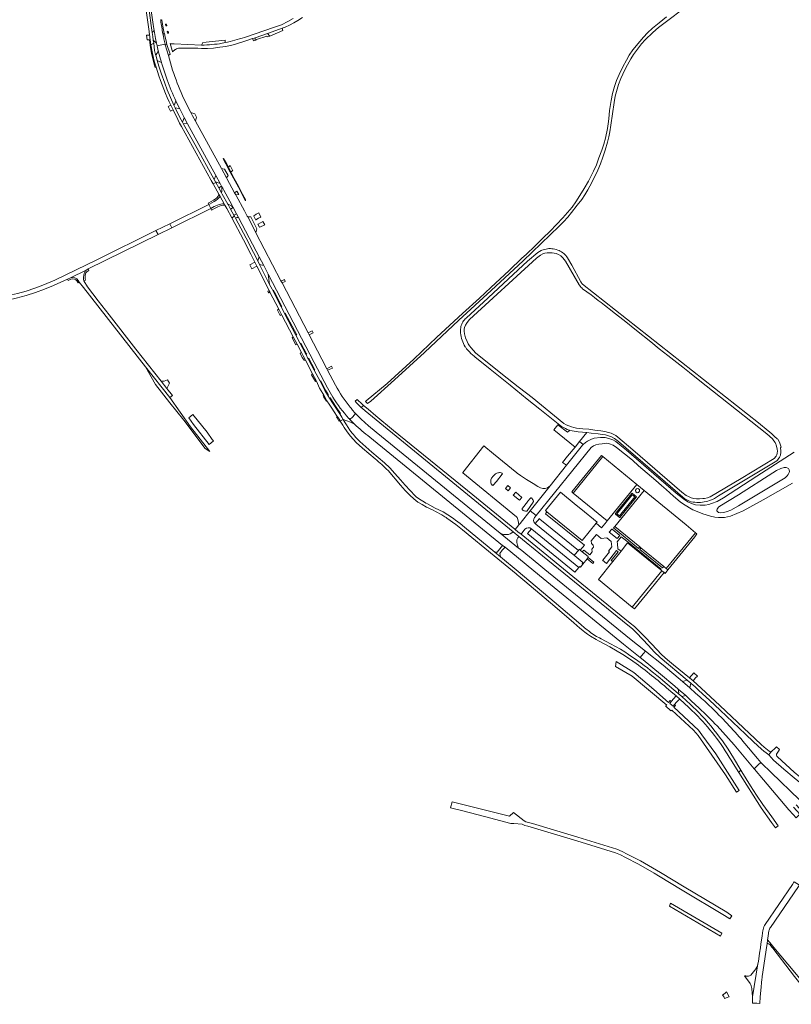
# Model space of a CAD drawing. Header units: metres. Extents: x 166325 to 190320, y 381923 to 404576.
# Tile 475 of 656: x 168393 to 168998, y 392892 to 393663. Entities that reach past the tile are written whole.
import ezdxf

# ---------------------------------------------------------------- set-up
doc = ezdxf.new("R2010")
doc.units = ezdxf.units.M
for name, color, linetype, lineweight in [('B-WE-OG-WATER_BEEK-GV', 8, 'Continuous', 18), ('B-WE-VH-VERHARDING_ASFALT-GV', 8, 'Continuous', 18), ('B-WE-VH-VERHARDING_BETON-GV', 8, 'Continuous', 18), ('B-WE-VH-VERHARDING_BETONSTRAATSTEEN-GV', 8, 'Continuous', 18), ('B-WE-VH-VERHARDING_GESLOTEN-GV', 8, 'Continuous', 18), ('B-WE-VH-VERHARDING_HALFVERHARDING-GV', 8, 'Continuous', 18), ('B-WE-VH-VERHARDING_STRAATBAKSTEEN-GV', 8, 'Continuous', 18)]:
    doc.layers.add(name, color=color, linetype=linetype, lineweight=lineweight)

msp = doc.modelspace()

# ---------------------------------------------------------------- linework, layer by layer
at = {"layer": 'B-WE-OG-WATER_BEEK-GV', "flags": 128}
msp.add_lwpolyline([(168899.919, 393664.941), (168894.016, 393660.183), (168888.928, 393656.025), (168884.983, 393652.359), (168881.957, 393649.107), (168878.928, 393645.682), (168873.483, 393639.052), (168870.632, 393634.871), (168868.514, 393631.173), (168865.559, 393625.907), (168862.703, 393619.938), (168860.692, 393615.126), (168859.068, 393610.456), (168857.647, 393605.068), (168856.518, 393599.598), (168855.269, 393591.666), (168854.699, 393585.237), (168854.168, 393581.323), (168853.585, 393577.502), (168852.077, 393570.036), (168850.703, 393565.31), (168849.238, 393560.704), (168846.869, 393554.519), (168844.999, 393549.149), (168842.788, 393544.127), (168838.788, 393536.396), (168835.429, 393530.539), (168831.942, 393525.001), (168828.833, 393520.187), (168825.876, 393516.02), (168822.403, 393511.859), (168818.691, 393507.687), (168808.743, 393497.251), (168803.031, 393491.67), (168797.049, 393485.694), (168789.831, 393478.871), (168786.499, 393475.9), (168776.734, 393466.495), (168762.372, 393453.059), (168753.348, 393444.825), (168740.203, 393432.581), (168720.068, 393414.069), (168701.948, 393397.071), (168680.957, 393377.812), (168664.714, 393364.33), (168664.082, 393363.762), (168665.542, 393362.363), (168666.365, 393362.684), (168668.259, 393363.936), (168686.92, 393380.795), (168710.305, 393402.293), (168737.091, 393427.423), (168762.521, 393450.82), (168787.539, 393474.035), (168815.734, 393500.978), (168819.08, 393504.359), (168822.483, 393508.164), (168825.408, 393511.774), (168829.93, 393517.474), (168833.433, 393522.019), (168835.961, 393525.727), (168838.28, 393529.635), (168841.371, 393535.27), (168846.082, 393545.059), (168848.158, 393549.884), (168849.934, 393555.029), (168851.793, 393560.638), (168853.66, 393566.934), (168854.748, 393570.988), (168855.518, 393574.913), (168856.368, 393580.227), (168858.816, 393597.799), (168859.756, 393602.821), (168862.408, 393612.049), (168864.126, 393616.772), (168865.564, 393620.067), (168867.149, 393623.493), (168869.283, 393627.47), (168871.82, 393632.038), (168874.029, 393635.617), (168877.224, 393639.794), (168880.391, 393643.76), (168883.192, 393646.935), (168889.093, 393652.792), (168893.489, 393656.613), (168920.061, 393676.515)], dxfattribs=at)
at = {"layer": 'B-WE-VH-VERHARDING_ASFALT-GV', "flags": 128}
for points in [[(168483.899, 393758.672), (168488.011, 393729.535), (168488.926, 393722.769), (168489.166, 393720.99), (168489.786, 393716.314), (168490.252, 393712.803), (168492.071, 393699.661), (168492.258, 393698.308), (168493.24, 393691.215), (168493.619, 393688.475), (168497.698, 393659.025), (168498.468, 393654.253), (168499.029, 393651.146), (168499.633, 393648.047), (168500.411, 393644.42), (168500.663, 393643.245), (168500.905, 393642.227), (168504.671, 393643.122), (168507.119, 393643.704)], [(168503.719, 393662.254), (168503.652, 393662.773)], [(168511.099, 393643.979), (168512.699, 393638.706), (168513.046, 393637.668), (168515.049, 393639.29), (168515.33, 393639.464), (168516.024, 393639.827), (168516.752, 393640.117), (168517.505, 393640.331), (168518.276, 393640.467), (168532.779, 393640.402), (168535.529, 393640.273), (168540.315, 393640.237), (168545.095, 393640.493), (168549.895, 393641.134), (168554.68, 393641.882), (168560.328, 393643.136), (168562.972, 393643.829), (168570.243, 393646.073), (168575.639, 393647.927), (168576.986, 393648.39), (168577.756, 393648.655), (168587.251, 393651.918), (168593.847, 393654.185), (168598.855, 393656.067), (168601.051, 393656.893), (168604.587, 393658.411), (168607.894, 393660.205), (168611.152, 393662.082), (168614.677, 393664.39)], [(168607.384, 393663.565), (168603.253, 393661.262), (168598.262, 393658.831), (168592.716, 393656.897), (168569.216, 393648.926)], [(168513.002, 393623.296), (168509.709, 393634.807), (168507.294, 393642.974), (168507.206, 393643.339), (168507.119, 393643.704), (168504.671, 393643.122), (168500.905, 393642.227), (168501.799, 393638.467), (168503.025, 393633.779), (168504.354, 393629.119), (168504.644, 393628.15), (168506.542, 393621.921), (168508.734, 393615.79)], [(168535.775, 393642.891), (168535.56, 393642.9), (168514.145, 393643.845), (168511.876, 393643.945), (168511.099, 393643.979)], [(168515.553, 393599.125), (168517.15, 393595.766), (168518.602, 393592.852), (168518.809, 393592.438), (168522.038, 393586.195)], [(168640.584, 393376.602), (168634.399, 393388.314), (168633.784, 393389.479), (168629.854, 393396.921), (168619.975, 393415.887), (168619.09, 393417.587), (168598.716, 393456.701), (168597.906, 393458.256), (168578.268, 393495.959), (168577.844, 393496.771), (168571.8, 393508.341), (168571.528, 393508.861), (168569.341, 393513.003), (168562.699, 393525.22), (168562.524, 393525.539), (168561.584, 393527.257), (168555.484, 393538.401), (168555.244, 393538.84), (168551.264, 393546.112), (168530.956, 393583.213), (168528.688, 393587.356), (168527.171, 393590.047), (168523.807, 393596.529), (168520.761, 393603.166)], [(168522.038, 393586.195), (168522.159, 393585.961), (168522.597, 393585.115), (168524.677, 393581.302), (168546.789, 393540.804), (168550.253, 393534.46), (168551.417, 393532.329), (168551.596, 393532.001), (168552.29, 393530.73), (168553.037, 393529.361), (168559.359, 393517.782), (168560.267, 393516.063), (168560.504, 393515.615), (168563.032, 393510.83), (168564.527, 393508), (168578.494, 393481.563), (168580.878, 393476.991), (168584.379, 393470.277), (168587.893, 393463.538), (168624.002, 393394.292), (168634.354, 393374.628), (168636.32, 393370.859), (168638.483, 393367.199)], [(168545.668, 393520.434), (168542.03, 393518.393), (168541.285, 393518.025)], [(168553.43, 393518.5), (168550.18, 393524.4)], [(168541.285, 393518.025), (168542.83, 393514.969), (168545.638, 393516.371), (168548.179, 393517.501)], [(168443.705, 393464.108), (168444.124, 393464.979), (168444.609, 393465.778), (168445.199, 393466.565), (168432.93, 393460.599)], [(168439.098, 393458.427), (168439.732, 393457.314), (168443.12, 393452.95), (168491.795, 393391.064), (168510.873, 393366.808), (168512.873, 393368.381), (168508.476, 393374.099)], [(168508.476, 393374.099), (168504.054, 393379.849), (168484.286, 393404.749), (168463.249, 393431.627), (168454.586, 393442.61), (168446.455, 393453.529), (168443.561, 393458.256)], [(168651.045, 393350.62), (168651.266, 393350.387), (168651.888, 393349.74), (168654.092, 393351.89), (168656.385, 393354.28), (168655.705, 393355.02), (168653.996, 393356.988), (168652.778, 393358.469), (168652.09, 393359.336)], [(168879.293, 393163.333), (168881.731, 393166.315), (168883.438, 393168.404), (168870.862, 393178.343), (168804.502, 393232.193), (168799.763, 393236.252), (168785.13, 393248.156), (168784.011, 393249.066), (168769.608, 393260.782), (168672.459, 393339.805), (168666.419, 393344.739), (168660.63, 393349.965), (168658.82, 393351.725), (168657.064, 393353.539), (168656.385, 393354.28), (168654.092, 393351.89), (168651.888, 393349.74), (168652.651, 393348.947), (168654.92, 393346.681), (168655.433, 393346.183)], [(168667.493, 393335.862), (168771.546, 393251.18), (168773.419, 393249.656), (168800.493, 393227.622), (168866.272, 393173.743), (168879.293, 393163.333)], [(168926.025, 393132.51), (168922.635, 393135.536), (168918.176, 393139.542), (168912.542, 393144.602), (168897.293, 393157.454), (168883.438, 393168.404), (168881.731, 393166.315), (168879.293, 393163.333), (168881.533, 393161.543), (168895.232, 393150.332), (168906.401, 393140.923), (168908.9, 393138.669), (168915.004, 393133.555), (168919.203, 393129.37), (168925.48, 393123.569)], [(168939.484, 393109.73), (168952.929, 393094.909), (168968.474, 393076.254), (168971.668, 393079.217), (168973.863, 393081.252), (168971.07, 393084.366), (168961.24, 393096.09)], [(168986.5, 393088.489), (168988.157, 393090.764), (168988.49, 393091.221), (168985.94, 393093.431), (168985.519, 393093.019), (168981.59, 393089.203), (168980.068, 393087.201), (168983.763, 393083.099), (168991.822, 393076.029), (169000, 393069.096), (169011.365, 393059.758), (169015.415, 393056.534), (169018.847, 393053.718), (169018.907, 393053.669), (169031.829, 393043.066)], [(168981.812, 393073.391), (168974.369, 393080.688), (168973.863, 393081.252), (168971.668, 393079.217), (168968.474, 393076.254), (168968.851, 393075.802), (168975.776, 393067.532), (168995.72, 393044.006), (168999.014, 393040.475), (169001.38, 393037.904), (169004.306, 393040.651), (169001.962, 393043.197), (168999.267, 393046.088)], [(169022.78, 393054.921), (169016.786, 393059.863), (169015.667, 393060.753), (169008.771, 393066.441), (169004.356, 393070.037), (169000, 393073.705), (168993.398, 393079.501), (168986.943, 393085.459)], [(169001.453, 393048.127), (169004.147, 393045.23), (169006.511, 393042.689), (169008.72, 393044.75), (169009.835, 393045.79), (169007.456, 393048.307), (169004.044, 393052.014), (168981.812, 393073.391)]]:
    msp.add_lwpolyline(points, dxfattribs=at)
at = {"layer": 'B-WE-VH-VERHARDING_ASFALT-GV'}
for points in [[(168505.394, 393651.797, -0.0144522), (168503.719, 393662.254)], [(168507.119, 393643.704, -0.0112343), (168505.394, 393651.797)], [(168551.856, 393644.289, -0.0390545), (168535.775, 393642.891)], [(168569.216, 393648.926, -0.0268081), (168554.185, 393644.779)], [(168520.761, 393603.166, -0.0197381), (168513.002, 393623.296)], [(168508.734, 393615.79, 0.0228855), (168515.553, 393599.125)], [(168432.93, 393460.599, -0.3651601), (168439.098, 393458.427)], [(168443.561, 393458.256, -0.1401223), (168443.705, 393464.108)], [(168652.09, 393359.336, -0.050127), (168640.584, 393376.602)], [(168638.483, 393367.199, 0.0467011), (168651.045, 393350.62)], [(168655.433, 393346.183, 0.0298522), (168667.493, 393335.862)], [(168936.056, 393123.167, 0.0097025), (168926.025, 393132.51)], [(168925.48, 393123.569, -0.0200768), (168939.484, 393109.73)], [(168961.24, 393096.09, 0.0261964), (168936.056, 393123.167)], [(168986.943, 393085.459, -0.5099064), (168986.5, 393088.489)]]:
    msp.add_lwpolyline(points, format="xyb", dxfattribs=at)
at = {"layer": 'B-WE-VH-VERHARDING_ASFALT-GV', "flags": 128}
for points in [[(168558.475, 393514.516), (168556.603, 393518.004), (168556.358, 393518.422), (168551.804, 393526.178), (168551.2, 393527.286), (168549.162, 393531.023), (168546.872, 393535.223), (168544.793, 393534.153), (168545.07, 393533.652), (168549.259, 393526.067), (168549.543, 393525.553), (168550.18, 393524.4), (168553.43, 393518.5), (168553.89, 393517.645), (168555.37, 393514.892), (168559.294, 393507.592), (168561.543, 393508.798), (168561.06, 393509.699)], [(168552.29, 393530.73), (168551.596, 393532.001), (168551.547, 393529.064), (168551.501, 393528.237), (168551.2, 393527.286), (168551.804, 393526.178), (168556.358, 393518.422), (168557.157, 393518.143), (168559.35, 393516.834), (168560.267, 393516.063), (168559.359, 393517.782), (168553.037, 393529.361)], [(168510.748, 393502.877), (168512.27, 393499.797), (168542.83, 393514.969), (168541.285, 393518.025)], [(168377.01, 393441.784), (168383.806, 393443.205), (168390.329, 393444.695), (168394.327, 393445.684), (168398.249, 393446.803), (168405.589, 393449.133), (168412.662, 393451.772), (168419.575, 393454.703), (168430.672, 393459.588), (168432.93, 393460.599), (168445.199, 393466.565), (168446.928, 393467.562), (168501.579, 393494.523), (168499.982, 393497.758), (168453.739, 393474.715), (168420.781, 393458.885), (168411.393, 393454.865), (168404.997, 393452.515), (168398.301, 393450.317), (168391.434, 393448.419), (168384.58, 393446.804), (168376.033, 393445.104)], [(168823.799, 393341.226), (168825.884, 393340.95), (168830.757, 393339.998), (168837.401, 393339.414), (168840.984, 393339.099), (168846.327, 393338.398), (168849.528, 393338.051), (168852.064, 393337.592), (168854.529, 393336.951), (168856.695, 393336.054), (168859.195, 393334.803), (168862.195, 393332.613), (168888.871, 393309.567), (168912.685, 393288.905), (168914.288, 393287.708), (168916.339, 393286.484), (168917.874, 393285.685), (168919.293, 393285.339), (168920.728, 393285.072), (168922.176, 393284.883), (168923.633, 393284.774), (168925.093, 393284.745), (168926.552, 393284.796), (168928.007, 393284.926), (168929.452, 393285.136), (168930.883, 393285.425), (168932.297, 393285.792), (168933.688, 393286.236), (168935.053, 393286.755), (168935.805, 393287.079), (168937.442, 393287.977), (168939.04, 393288.944), (168940.52, 393289.927), (168967.934, 393306.304), (168986.215, 393317.403), (168986.85, 393317.992), (168987.427, 393318.636), (168987.942, 393319.33), (168988.391, 393320.07), (168988.77, 393320.847), (168989.076, 393321.657), (168989.305, 393322.491), (168989.457, 393323.343), (168989.529, 393324.205), (168989.521, 393325.07), (168989.433, 393325.93), (168989.267, 393326.779), (168989.204, 393327.021), (168989.086, 393327.437), (168989.731, 393328.298), (168989.548, 393328.92), (168988.528, 393331.923), (168987.167, 393334.253), (168986.499, 393334.474), (168984.61, 393336.369), (168982.665, 393338.207), (168980.666, 393339.986), (168979.601, 393340.89), (168972.022, 393347.142), (168834.164, 393455.685), (168833.662, 393456.207), (168833.221, 393456.78), (168832.846, 393457.399), (168832.803, 393457.481), (168825.639, 393470.428), (168822.344, 393476.206), (168821.707, 393477.124), (168821.005, 393477.993), (168820.244, 393478.81), (168819.425, 393479.571), (168818.555, 393480.271), (168817.636, 393480.907), (168816.675, 393481.476), (168815.675, 393481.974), (168814.642, 393482.4), (168813.581, 393482.751), (168813.421, 393482.796), (168812.315, 393483.091), (168811.192, 393483.308), (168810.055, 393483.446), (168808.912, 393483.505), (168807.768, 393483.483), (168806.627, 393483.382), (168805.497, 393483.201), (168804.382, 393482.942), (168803.288, 393482.605), (168802.22, 393482.193), (168801.74, 393481.979), (168799.169, 393480.479), (168790.897, 393473.614), (168776.139, 393459.732), (168760.134, 393444.905), (168742.999, 393429.174), (168742.255, 393428.49), (168741.567, 393427.75), (168740.941, 393426.957), (168740.379, 393426.118), (168739.885, 393425.237), (168739.463, 393424.319), (168739.114, 393423.371), (168738.841, 393422.398), (168738.647, 393421.407), (168738.531, 393420.403), (168738.495, 393419.394), (168738.506, 393418.907), (168738.605, 393417.479), (168738.783, 393416.058), (168739.041, 393414.65), (168739.376, 393413.258), (168739.789, 393411.888), (168740.278, 393410.542), (168740.841, 393409.226), (168741.477, 393407.943), (168742.183, 393406.698), (168742.317, 393406.48), (168743.323, 393405.131), (168744.392, 393403.832), (168745.522, 393402.586), (168746.71, 393401.394), (168747.954, 393400.261), (168749.249, 393399.187), (168749.65, 393398.876), (168761.835, 393389.155), (168777.443, 393376.64), (168790.719, 393365.749), (168800.634, 393357.783), (168816.31, 393345.269), (168817.726, 393344.344), (168819.178, 393343.478), (168820.665, 393342.673), (168822.183, 393341.932), (168823.729, 393341.255)], [(168784.722, 393374.541), (168783.65, 393375.37), (168771.311, 393384.912), (168750.321, 393401.95), (168746.829, 393405.761), (168745.599, 393407.408), (168744.639, 393409.019), (168743.847, 393410.662), (168742.531, 393413.693), (168742.188, 393414.809), (168741.62, 393416.887), (168741.422, 393418.861), (168741.353, 393420.379), (168741.721, 393421.673), (168742.38, 393423.503), (168743.615, 393425.529), (168745.443, 393427.886), (168798.022, 393476.046), (168801.11, 393478.279), (168803.068, 393479.371), (168804.544, 393479.925), (168806.374, 393480.237), (168808.52, 393480.334), (168810.426, 393480.247), (168811.947, 393480.02), (168813.559, 393479.672), (168815.179, 393478.913), (168816.981, 393477.742), (168818.649, 393476.374), (168820.701, 393473.803), (168831.535, 393455.098), (168831.723, 393454.794), (168832.248, 393454.048), (168832.836, 393453.352), (168833.483, 393452.71), (168834.184, 393452.127), (168840.829, 393447.206), (168843.383, 393445.211), (168846.43, 393442.868), (168848.584, 393441.228), (168851.274, 393439.142), (168857.199, 393434.55), (168858.926, 393433.211), (168866.663, 393427.107), (168876.353, 393419.392), (168887.601, 393410.438), (168894.236, 393405.146), (168901.055, 393399.833), (168912.66, 393390.641), (168917.864, 393386.456), (168924.707, 393381.041), (168942.097, 393367.095), (168978.49, 393338.418), (168982.812, 393334.471), (168984.077, 393333.046), (168985.027, 393331.669), (168985.52, 393330.503), (168985.768, 393329.917), (168986.684, 393326.52), (168986.859, 393324.876), (168986.653, 393323.271), (168986.296, 393321.947), (168985.657, 393320.882), (168984.166, 393319.196), (168958.287, 393303.412), (168933.988, 393289.193), (168932.063, 393288.458), (168929.723, 393287.96), (168928.29, 393287.751), (168925.804, 393287.707), (168923.463, 393287.618), (168921.254, 393287.961), (168919.298, 393288.416), (168917.057, 393289.358), (168915.389, 393290.262), (168912.014, 393292.716), (168873.434, 393325.974), (168861.747, 393335.915), (168860.066, 393337.167), (168858.559, 393338.005), (168856.458, 393338.913), (168854.42, 393339.661), (168851.705, 393340.363), (168848.327, 393340.953), (168843.837, 393341.457), (168838.953, 393342.065), (168834.313, 393342.441), (168831.728, 393342.584), (168829.269, 393342.988), (168827.248, 393343.431), (168825.492, 393343.92), (168823.386, 393344.656), (168821.414, 393345.415), (168819.44, 393346.584), (168794.574, 393366.922)]]:
    msp.add_lwpolyline(points, close=True, dxfattribs=at)
at = {"layer": 'B-WE-VH-VERHARDING_BETON-GV', "flags": 128}
for points in [[(168489.334, 393690.623), (168494.593, 393653.474), (168494.995, 393650.634), (168495.073, 393650.083), (168495.218, 393648.546), (168495.353, 393647.116), (168496.042, 393643.024), (168498.199, 393644.42), (168497.874, 393646.743), (168497.485, 393649.523), (168497.051, 393652.63), (168496.278, 393658.158), (168493.708, 393678.223)], [(168513.323, 393592.17), (168517.082, 393584.473), (168518.459, 393581.727), (168519.991, 393579.065), (168542.966, 393537.462), (168543.335, 393536.794), (168544.793, 393534.153), (168546.872, 393535.223), (168546.62, 393535.685), (168545.594, 393537.57), (168530.683, 393564.686), (168522.676, 393579.044), (168521.312, 393581.478), (168520.701, 393582.567), (168518.756, 393586.163), (168515.081, 393593.813), (168514.056, 393595.825), (168511.379, 393601.897), (168508.864, 393607.915), (168506.804, 393613.144), (168504.136, 393620.772), (168502.272, 393626.235), (168500.934, 393630.745), (168499.973, 393635.155), (168499.504, 393635.62), (168498.87, 393638.554), (168498.199, 393644.42), (168496.042, 393643.024), (168497.134, 393636.153), (168498.683, 393630.205), (168500.007, 393625.611)], [(168510.281, 393598.399), (168511.534, 393595.833), (168513.323, 393592.17)], [(168651.783, 393341.431), (168649.302, 393345.461), (168648.224, 393347.212), (168646.656, 393349.76), (168644.318, 393348.455), (168645.767, 393346.178), (168646.305, 393345.209), (168647.356, 393343.437), (168649.692, 393339.963), (168652.288, 393336.678), (168656.911, 393331.828), (168661.736, 393327.179), (168666.727, 393323.054), (168671.639, 393318.835)], [(168703.014, 393289.92), (168698.969, 393294.014), (168695.043, 393298.221), (168691.447, 393302.515), (168687.123, 393307.42), (168683.234, 393311.755), (168679.074, 393315.831), (168673.984, 393319.963), (168668.983, 393324.201), (168664.262, 393328.28), (168659.745, 393332.582)], [(168681.747, 393309.668), (168691.523, 393298.313), (168695.102, 393294.24), (168698.876, 393290.347), (168701.934, 393287.588), (168705.198, 393285.076), (168708.494, 393283.069), (168711.867, 393281.194)], [(168724.894, 393277.391), (168718.768, 393280.368), (168712.775, 393283.603)], [(168727.923, 393272.537), (168734.983, 393267.373), (168740.093, 393263.342), (168764.898, 393242.978), (168782.202, 393228.772), (168782.937, 393228.149), (168784.295, 393226.999), (168788.978, 393223.032), (168792.283, 393220.232), (168812.363, 393203.223), (168827.256, 393190.458), (168831.928, 393186.454), (168833.137, 393185.426), (168834.667, 393184.186), (168835.834, 393183.284), (168837.004, 393182.417), (168838.116, 393181.592), (168839.499, 393180.582), (168840.299, 393180.048), (168844.677, 393177.466), (168846.601, 393176.499), (168855.395, 393171.73), (168865.746, 393165.644), (168871.011, 393162.22), (168876.177, 393158.648)], [(168877.435, 393160.849), (168870.233, 393165.762), (168867.14, 393167.892), (168863.944, 393169.863), (168856.011, 393174.139), (168848.58, 393177.996), (168847.329, 393178.632), (168845.132, 393179.918), (168840.689, 393182.796), (168839.558, 393183.622), (168836.819, 393185.782), (168835.614, 393186.708), (168832.821, 393189.096), (168811.834, 393207.073), (168783.801, 393230.662), (168769.878, 393242.115), (168765.509, 393245.709), (168741.702, 393265.293), (168738.154, 393268.211), (168734.474, 393270.961)], [(168925.189, 393120.303), (168918.617, 393126.648), (168911.852, 393132.787), (168908.997, 393135.265), (168897.022, 393145.361)], [(168903.207, 393136.859), (168907.403, 393133.235), (168910.375, 393130.61), (168917.483, 393124.128), (168924.443, 393117.487)], [(168952.08, 393080.291), (168956.473, 393073.384), (168956.895, 393073.722), (168958.125, 393075.219), (168952.252, 393084.796), (168948.102, 393091.609), (168943.622, 393098.209)]]:
    msp.add_lwpolyline(points, dxfattribs=at)
at = {"layer": 'B-WE-VH-VERHARDING_BETON-GV'}
for points in [[(168500.007, 393625.611, 0.0313066), (168510.281, 393598.399)], [(168659.745, 393332.582, -0.0446774), (168651.783, 393341.431)], [(168671.639, 393318.835, -0.0337723), (168681.747, 393309.668)], [(168712.775, 393283.603, -0.0564683), (168703.014, 393289.92)], [(168711.867, 393281.194, -0.029998), (168725.582, 393273.987)], [(168734.474, 393270.961, 0.0347118), (168724.894, 393277.391)], [(168725.582, 393273.987, -0.0050433), (168727.923, 393272.537)], [(168876.177, 393158.648, -0.0166932), (168903.207, 393136.859)], [(168897.022, 393145.361, 0.0172497), (168877.435, 393160.849)], [(168943.622, 393098.209, 0.0309706), (168925.189, 393120.303)], [(168924.443, 393117.487, -0.0186215), (168939.152, 393100.137)], [(168939.152, 393100.137, -0.0301425), (168952.08, 393080.291)]]:
    msp.add_lwpolyline(points, format="xyb", dxfattribs=at)
at = {"layer": 'B-WE-VH-VERHARDING_BETON-GV', "flags": 128}
for points in [[(168600.576, 393433.054), (168598.083, 393437.839), (168592.193, 393449.143), (168591.401, 393450.722), (168590.861, 393451.8), (168589.009, 393455.493), (168581.173, 393471.079), (168579.723, 393474.011), (168576.462, 393480.513), (168570.723, 393491.692), (168562.293, 393507.401), (168561.543, 393508.798), (168559.294, 393507.592), (168568.513, 393490.442), (168574.253, 393479.211), (168577.446, 393472.866), (168579.054, 393469.672), (168588.628, 393450.65), (168588.675, 393450.556), (168588.745, 393450.418), (168589.11, 393449.692), (168589.236, 393449.45), (168596.165, 393436.134), (168598.365, 393431.919), (168598.652, 393431.369), (168607.515, 393414.387), (168610.533, 393408.604), (168613.918, 393402.118), (168615.256, 393399.553), (168616.985, 393396.241), (168622.639, 393385.407), (168625.644, 393379.649), (168628.155, 393374.317), (168630.618, 393370.045), (168631.407, 393368.737), (168633.805, 393364.389), (168635.634, 393361.613), (168637.669, 393358.558), (168639.479, 393355.661), (168641.99, 393352.172), (168642.319, 393351.628), (168643.933, 393349.064), (168644.094, 393348.808), (168644.205, 393348.632), (168644.318, 393348.455), (168646.656, 393349.76), (168645.584, 393351.501), (168643.873, 393354.122), (168640.212, 393359.731), (168638.215, 393362.643), (168636.302, 393365.612), (168636.088, 393365.973), (168635.842, 393366.387), (168634.563, 393368.544), (168634.276, 393369.028), (168632.312, 393372.341), (168628.469, 393379.646), (168623.839, 393388.447), (168621.553, 393392.793), (168619.187, 393397.333), (168619.055, 393397.585), (168617.543, 393400.489), (168617.389, 393400.784), (168613.009, 393409.191), (168609.653, 393415.632), (168600.737, 393432.746)], [(168657.513, 393365.45), (168655.895, 393363.993), (168657.069, 393362.773), (168658.126, 393361.708), (168660.198, 393359.708), (168660.734, 393359.215), (168662.643, 393360.775), (168661.413, 393361.813)], [(168918.872, 393143.314), (168919.209, 393143.032), (168922.291, 393140.313), (168925.291, 393137.503), (168933.656, 393129.849), (168941.95, 393122.12), (168961.7, 393103.321), (168967.987, 393097.416), (168974.377, 393091.624), (168976.126, 393090.112), (168977.913, 393088.646), (168978.946, 393087.857), (168979.256, 393087.676), (168980.068, 393087.201), (168981.59, 393089.203), (168980.223, 393090.037), (168978.924, 393091.014), (168976.416, 393093.08), (168973.975, 393095.224), (168941.74, 393125.741), (168927.152, 393139.242), (168920.758, 393145.032), (168917.872, 393147.522), (168905.452, 393157.712), (168900.742, 393161.504), (168896.224, 393165.522), (168888.003, 393174.033), (168883.097, 393179.376), (168878.044, 393184.581), (168874.897, 393187.574), (168871.537, 393190.301), (168826.521, 393226.907), (168809.063, 393241.104), (168789.04, 393257.455), (168785.934, 393259.992), (168783.553, 393261.856), (168781.357, 393263.635), (168781.185, 393263.774), (168748.153, 393290.645), (168686.153, 393341.082), (168672.166, 393352.479), (168666.192, 393357.78), (168666.135, 393357.828), (168662.643, 393360.775), (168660.734, 393359.215), (168661.68, 393358.344), (168663.856, 393356.437), (168779.882, 393261.684), (168784.197, 393258.16), (168784.338, 393258.045), (168802.793, 393242.974), (168869.702, 393188.552), (168873.141, 393185.743), (168876.361, 393182.684), (168885.771, 393172.673), (168890.171, 393167.869), (168894.83, 393163.315), (168916.123, 393145.615)], [(168970.327, 393055.52), (168965.611, 393062.819), (168958.974, 393073.834), (168958.177, 393075.134), (168958.125, 393075.219), (168956.895, 393073.722), (168956.473, 393073.384), (168956.527, 393073.299), (168974.132, 393045.619), (168982.248, 393034.292), (168985.383, 393030.026), (168987.356, 393031.534), (168982.284, 393038.592), (168975.281, 393048.38)], [(168890.226, 392994.376), (168893.729, 392992.32), (168912.167, 392981.168), (168945.418, 392961.371), (168949.489, 392958.679), (168951.143, 392961.181), (168947.014, 392963.911), (168913.711, 392983.74), (168895.265, 392994.898), (168879.45, 393004.178), (168869.042, 393009.35), (168865.224, 393011.452), (168861.026, 393013.182), (168830.488, 393022.679), (168794.82, 393033.377), (168789.793, 393034.818), (168788.361, 393035.556), (168779.974, 393042), (168776.931, 393039.09), (168731.957, 393050.365), (168730.79, 393045.693), (168740.381, 393043.326), (168762.198, 393037.693), (168776.938, 393033.544), (168777.909, 393033.271), (168780.403, 393033.281), (168786.797, 393032.988), (168788.811, 393031.95), (168791.359, 393031.212), (168793.862, 393030.533), (168829.612, 393019.809), (168860.006, 393010.358), (168863.924, 393008.742), (168867.65, 393006.692), (168878.022, 393001.538)]]:
    msp.add_lwpolyline(points, close=True, dxfattribs=at)
at = {"layer": 'B-WE-VH-VERHARDING_BETONSTRAATSTEEN-GV', "flags": 128}
for points in [[(168499.029, 393651.146), (168498.468, 393654.253), (168497.051, 393652.63), (168497.485, 393649.523), (168497.874, 393646.743), (168500.411, 393644.42), (168499.633, 393648.047)], [(168589.078, 393649.941), (168587.251, 393651.918), (168577.756, 393648.655), (168577.758, 393646.64), (168577.932, 393646.692), (168578.789, 393646.945), (168578.687, 393647.332), (168586.937, 393649.766), (168587.052, 393649.383), (168588.843, 393649.912)], [(168599.295, 393654.363), (168598.855, 393656.067), (168593.847, 393654.185), (168587.251, 393651.918), (168589.078, 393649.941)], [(168495.353, 393647.116), (168495.218, 393648.546), (168495.073, 393650.083), (168494.995, 393650.634), (168492.451, 393650.559), (168493.112, 393646.938), (168494.984, 393647.087)], [(168495.353, 393647.116), (168494.984, 393647.087), (168495.492, 393642.904), (168496.483, 393636.168), (168497.915, 393630.193), (168498.57, 393628.005), (168499.263, 393625.382), (168500.007, 393625.611), (168498.683, 393630.205), (168497.134, 393636.153), (168496.042, 393643.024)], [(168577.756, 393648.655), (168576.986, 393648.39), (168575.639, 393647.927), (168576.446, 393646.226), (168577.543, 393646.576), (168577.758, 393646.64)], [(168503.025, 393633.779), (168501.799, 393638.467), (168500.973, 393636.459), (168499.973, 393635.155), (168500.934, 393630.745), (168502.97, 393629.732), (168504.354, 393629.119)], [(168511.077, 393635.646), (168508.602, 393643.319), (168507.294, 393642.974), (168509.709, 393634.807)], [(168514.056, 393595.825), (168515.081, 393593.813), (168518.602, 393592.852), (168517.15, 393595.766), (168515.553, 393599.125), (168514.75, 393596.932)], [(168511.534, 393595.833), (168509.584, 393594.783), (168511.439, 393591.152), (168513.323, 393592.17)], [(168530.354, 393589.007), (168527.171, 393590.047), (168528.688, 393587.356), (168530.956, 393583.213), (168531.681, 393586.557)], [(168522.159, 393585.961), (168520.701, 393582.567), (168521.312, 393581.478), (168524.677, 393581.302), (168522.597, 393585.115)], [(168553.75, 393545.805), (168551.264, 393546.112), (168555.244, 393538.84), (168556.504, 393540.732)], [(168560.293, 393544.506), (168558.177, 393548.68), (168556.727, 393547.261), (168558.706, 393543.648), (168559.979, 393544.336)], [(168546.789, 393540.804), (168545.594, 393537.57), (168546.62, 393535.685), (168550.253, 393534.46)], [(168551.2, 393527.286), (168551.501, 393528.237), (168551.547, 393529.064), (168551.596, 393532.001), (168551.417, 393532.329), (168549.162, 393531.023)], [(168561.584, 393527.257), (168562.524, 393525.539), (168564.796, 393525.9), (168563.385, 393528.493)], [(168556.603, 393518.004), (168558.475, 393514.516), (168560.504, 393515.615), (168560.267, 393516.063), (168559.35, 393516.834), (168557.157, 393518.143), (168556.358, 393518.422)], [(168563.032, 393510.83), (168561.06, 393509.699), (168561.543, 393508.798), (168562.293, 393507.401), (168563.368, 393507.907), (168564.527, 393508)], [(168579.075, 393499.054), (168578.757, 393499.642), (168574.262, 393508.332), (168574.059, 393508.326), (168571.8, 393508.341), (168577.844, 393496.771), (168578.268, 393495.959)], [(168580.443, 393511.485), (168578.445, 393510.393), (168578.258, 393510.229), (168576.643, 393509.052), (168576.525, 393508.961), (168578.134, 393505.907), (168578.286, 393505.999), (168580.359, 393507.292), (168582.21, 393508.262)], [(168583.698, 393504.806), (168580.082, 393502.66), (168579.883, 393502.544), (168581.096, 393500.201), (168581.354, 393500.297), (168585.187, 393502.127)], [(168499.982, 393497.758), (168501.579, 393494.523), (168512.27, 393499.797), (168510.748, 393502.877)], [(168580.878, 393476.991), (168579.723, 393474.011), (168581.173, 393471.079), (168584.379, 393470.277)], [(168577.446, 393472.866), (168573.438, 393470.739), (168575.128, 393467.558), (168579.054, 393469.672)], [(168598.716, 393456.701), (168601.291, 393457.879), (168600.545, 393459.255), (168598.982, 393458.434), (168597.906, 393458.256)], [(168589.236, 393449.45), (168589.11, 393449.692), (168588.745, 393450.418), (168588.675, 393450.556), (168587.973, 393450.161), (168587.55, 393449.923), (168588.131, 393448.805), (168588.293, 393448.892), (168588.52, 393449.026)], [(168596.165, 393436.134), (168595.586, 393435.722), (168595.165, 393435.422), (168597.156, 393431.04), (168598.365, 393431.919)], [(168607.515, 393414.387), (168606.745, 393413.551), (168609.446, 393408.115), (168610.533, 393408.604)], [(168623.131, 393417.571), (168622.263, 393419.173), (168619.09, 393417.587), (168619.975, 393415.887)], [(168615.256, 393399.553), (168613.918, 393402.118), (168612.834, 393401.599), (168614.511, 393398.374), (168615.965, 393396.138), (168616.985, 393396.241)], [(168638.165, 393389.984), (168637.346, 393391.468), (168633.784, 393389.479), (168634.399, 393388.314)], [(168622.639, 393385.407), (168621.841, 393384.72), (168624.932, 393379.472), (168625.644, 393379.649)], [(168510.584, 393378.142), (168509.006, 393380.792), (168506.383, 393379.749), (168504.054, 393379.849), (168508.476, 393374.099)], [(168633.51, 393364.116), (168633.805, 393364.389), (168631.407, 393368.737), (168630.817, 393368.382), (168631.313, 393367.448), (168631.448, 393367.243)], [(168837.401, 393339.414), (168830.757, 393339.998), (168825.884, 393340.95), (168823.799, 393341.226), (168822.392, 393339.667), (168814.877, 393345.578), (168811.727, 393341.673), (168828.326, 393328.074), (168831.699, 393332.408)], [(168850.121, 393320.627), (168848.886, 393321.639), (168825.604, 393292.987), (168826.725, 393292.076)], [(168895.366, 393231.953), (168896.237, 393231.244), (168898.003, 393229.806), (168898.811, 393229.172), (168900.924, 393232.004), (168899.708, 393232.999), (168897.707, 393234.635), (168896.868, 393233.662), (168878.89, 393248.003), (168879.897, 393249.203), (168878.99, 393249.945), (168877.93, 393248.722), (168858.494, 393264.961), (168859.344, 393266.014), (168882.42, 393294.159), (168876.637, 393298.898), (168853.409, 393270.388), (168853.19, 393270.119), (168852.813, 393269.655), (168849.013, 393264.979), (168844.699, 393268.486), (168833.7, 393254.992), (168806.248, 393277.368), (168805.036, 393275.841), (168835.602, 393251.404), (168832.369, 393247.426), (168833.946, 393246.149), (168835.032, 393247.491), (168839.716, 393243.7), (168841.72, 393246.199), (168841.728, 393246.209), (168841.514, 393248.22), (168842.712, 393249.701), (168842.521, 393251.439), (168841.049, 393252.637), (168840.823, 393254.657), (168844.929, 393259.68), (168848.825, 393256.546), (168853.138, 393256.962), (168856.575, 393254.215), (168857.05, 393249.906), (168854.487, 393246.674), (168855.143, 393246.154), (168849.896, 393239.656), (168849.871, 393239.625), (168849.752, 393239.475), (168852.941, 393236.955), (168860.837, 393247.084), (168862.068, 393246.102), (168856.656, 393239.315), (168857.756, 393238.439), (168864.275, 393246.615), (168861.862, 393248.515), (168861.431, 393252.439), (168861.279, 393253.817), (168861.251, 393254.047), (168864.376, 393257.901), (168865.505, 393257.084), (168869.808, 393253.544), (168895.752, 393232.427)], [(168876.211, 393288.863), (168876.274, 393289.053), (168876.259, 393289.253), (168876.168, 393289.431), (168876.118, 393289.485), (168873.219, 393291.837), (168873.026, 393291.903), (168872.826, 393291.889), (168872.648, 393291.798), (168859.931, 393276.121), (168859.862, 393275.939), (168859.869, 393275.74), (168859.952, 393275.559), (168862.912, 393273.158), (168863.085, 393273.069), (168863.279, 393273.056), (168863.427, 393273.102)], [(168873.026, 393291.903), (168873.219, 393291.837), (168876.118, 393289.485), (168876.168, 393289.431), (168876.259, 393289.253), (168876.274, 393289.053), (168876.211, 393288.863), (168863.427, 393273.102), (168863.279, 393273.056), (168863.085, 393273.069), (168862.912, 393273.158), (168859.952, 393275.559), (168859.869, 393275.74), (168859.862, 393275.939), (168859.931, 393276.121), (168872.648, 393291.798), (168872.826, 393291.889)], [(168861.014, 393275.855), (168873.086, 393290.754), (168875.112, 393289.113), (168863.04, 393274.213)], [(168877.514, 393295.696), (168878.68, 393294.828), (168878.812, 393293.531), (168878.032, 393292.437), (168876.774, 393292.289), (168875.741, 393293.136), (168875.571, 393294.427), (168876.395, 393295.521)], [(168831.275, 393233.922), (168794.291, 393263.973), (168794.033, 393264.182), (168791.098, 393260.463), (168791.372, 393260.228), (168828.081, 393230.048)], [(168857.143, 393263.96), (168857.425, 393263.73), (168863.251, 393258.964), (168861.208, 393256.468), (168855.101, 393261.464)], [(168922.152, 393257.852), (168923.685, 393260.083), (168922.711, 393260.906), (168922.607, 393260.995), (168899.708, 393232.999), (168900.924, 393232.004)], [(168771.283, 393247.407), (168773.419, 393249.656), (168771.546, 393251.18), (168767.358, 393245.949), (168765.509, 393245.709), (168769.878, 393242.115), (168769.377, 393244.725)], [(168838.626, 393241.598), (168837.794, 393240.586), (168842.152, 393237.067), (168842.975, 393238.086)], [(168898.003, 393229.806), (168896.237, 393231.244), (168873.042, 393202.748), (168874.726, 393201.369), (168884.582, 393213.091)]]:
    msp.add_lwpolyline(points, close=True, dxfattribs=at)
for points in [[(168507.141, 393649.076), (168506.527, 393651.982), (168506.513, 393652.054)], [(168507.119, 393643.704), (168507.206, 393643.339), (168507.294, 393642.974), (168508.602, 393643.319), (168507.833, 393646.188), (168507.141, 393649.076)], [(168554.185, 393644.779), (168554.121, 393646.182), (168554.1, 393646.647), (168536.779, 393644.977), (168535.56, 393642.9), (168535.775, 393642.891)], [(168545.113, 393521.483), (168541.477, 393519.443), (168540.75, 393519.084)], [(168540.75, 393519.084), (168541.021, 393518.548), (168541.285, 393518.025), (168542.03, 393518.393), (168545.668, 393520.434)], [(168550.18, 393524.4), (168549.543, 393525.553), (168549.259, 393526.067)], [(168548.179, 393517.501), (168545.638, 393516.371), (168542.83, 393514.969), (168543.187, 393514.262)], [(168543.187, 393514.262), (168543.457, 393513.727), (168546.379, 393515.306), (168548.558, 393516.279)], [(168553.89, 393517.645), (168553.43, 393518.5)], [(168447.483, 393466.381), (168447.24, 393466.93), (168446.928, 393467.562), (168445.199, 393466.565), (168444.609, 393465.778), (168444.124, 393464.979), (168443.705, 393464.108)], [(168444.802, 393463.678), (168445.158, 393464.418), (168445.584, 393465.119), (168445.971, 393465.635), (168447.483, 393466.381)], [(168432.93, 393460.599), (168430.672, 393459.588), (168430.88, 393459.13)], [(168430.88, 393459.13), (168431.122, 393458.572), (168433.334, 393459.663)], [(168443.561, 393458.256), (168444.663, 393458.693)], [(168638.483, 393367.199), (168636.32, 393370.859), (168634.354, 393374.628), (168624.002, 393394.292), (168587.893, 393463.538), (168589.009, 393455.493), (168590.861, 393451.8), (168591.401, 393450.722), (168591.956, 393451), (168592.746, 393449.426), (168598.632, 393438.128), (168598.083, 393437.839), (168600.576, 393433.054)], [(168438.231, 393457.893), (168438.914, 393456.836), (168439.732, 393457.314), (168439.098, 393458.427)], [(168600.576, 393433.054), (168600.737, 393432.746), (168601.287, 393433.032), (168610.203, 393415.921), (168609.653, 393415.632), (168613.009, 393409.191), (168613.558, 393409.481), (168617.948, 393401.056), (168618.093, 393400.776), (168617.543, 393400.489), (168619.055, 393397.585), (168619.607, 393397.84), (168619.746, 393397.606), (168622.103, 393393.081), (168624.398, 393388.719), (168623.839, 393388.447), (168628.469, 393379.646), (168629.027, 393379.918), (168632.854, 393372.644), (168634.802, 393369.36), (168635.055, 393368.842), (168634.563, 393368.544), (168635.842, 393366.387), (168636.36, 393366.695), (168636.613, 393366.305), (168636.83, 393365.939), (168638.732, 393362.987), (168640.728, 393360.076), (168644.398, 393354.453), (168643.873, 393354.122), (168645.584, 393351.501), (168646.656, 393349.76), (168649.435, 393348.736), (168652.324, 393347.528), (168655.433, 393346.183), (168654.92, 393346.681), (168652.651, 393348.947), (168651.888, 393349.74), (168651.266, 393350.387), (168651.045, 393350.62)], [(168793.07, 393278.164), (168785.925, 393269.302), (168785.417, 393268.672), (168784.298, 393267.284), (168782.461, 393265.004), (168781.403, 393263.692), (168781.357, 393263.635), (168783.553, 393261.856), (168785.934, 393259.992), (168789.007, 393263.83)], [(168794.033, 393264.182), (168794.291, 393263.973), (168831.275, 393233.922), (168831.863, 393234.635), (168832.513, 393234.164), (168834.415, 393236.478), (168833.762, 393237.014), (168834.412, 393237.802), (168827.981, 393243.05), (168797.533, 393267.799), (168797.067, 393268.175), (168796.617, 393268.621), (168796.21, 393269.184), (168795.93, 393269.908), (168795.774, 393270.725), (168795.837, 393271.568), (168796.132, 393272.369), (168796.499, 393273.005), (168797.81, 393274.475), (168793.07, 393278.164)], [(168800.736, 393271.777), (168800.27, 393272.153), (168797.067, 393268.175), (168797.533, 393267.799), (168827.981, 393243.05)], [(168827.932, 393243.688), (168830.823, 393247.197), (168800.736, 393271.777)], [(168769.608, 393260.782), (168784.011, 393249.066), (168783.073, 393251.303), (168782.657, 393253.415), (168782.57, 393254.593), (168782.709, 393255.458), (168783.176, 393256.635), (168783.449, 393257.104), (168784.197, 393258.16), (168779.882, 393261.684)], [(168833.946, 393246.149), (168832.369, 393247.426), (168831.561, 393248.08), (168830.823, 393247.197), (168827.932, 393243.688)], [(168827.981, 393243.05), (168834.412, 393237.802), (168833.762, 393237.014), (168834.415, 393236.478), (168837.794, 393240.586), (168838.626, 393241.598), (168838.265, 393241.89), (168838.636, 393242.353), (168833.946, 393246.149)], [(168981.365, 392952.087), (169003.286, 392984.063), (169004.018, 392985.042), (168999.91, 392987.717), (168999.709, 392987.394), (168998.672, 392985.68), (168977.232, 392954.38)], [(168975.449, 392949.676), (168974.811, 392945.324), (168973.858, 392938.82), (168973.462, 392936.119), (168972.825, 392931.775), (168971.859, 392925.309), (168971.465, 392923.632), (168967.191, 392897.776)], [(168978.469, 392937.971), (168978.641, 392939.149), (168979.112, 392942.378), (168979.513, 392945.125), (168979.87, 392947.569), (168980.112, 392949.229)], [(168967.178, 392892.844), (168970.625, 392892.616), (168973.026, 392892.458), (168973.319, 392897.633), (168973.745, 392902.636), (168974.649, 392911.584), (168974.823, 392912.629), (168974.895, 392913.484), (168978.469, 392937.971)], [(168966.637, 392904.198), (168967.191, 392897.776), (168971.465, 392923.632)], [(168962.025, 392913.901), (168961.705, 392914.004), (168961.062, 392914.212), (168965.329, 392907.984)], [(168969.193, 392918.454), (168965.876, 392914.716)]]:
    msp.add_lwpolyline(points, dxfattribs=at)
at = {"layer": 'B-WE-VH-VERHARDING_BETONSTRAATSTEEN-GV'}
for points in [[(168551.856, 393644.289, 0.0043712), (168554.185, 393644.779)], [(168549.259, 393526.067, -0.1903701), (168545.113, 393521.483)], [(168545.668, 393520.434, 0.1217385), (168550.18, 393524.4)], [(168553.43, 393518.5, 0.1319454), (168548.179, 393517.501)], [(168548.558, 393516.279, -0.0870726), (168553.89, 393517.645)], [(168433.334, 393459.663, -0.3631022), (168438.231, 393457.893)], [(168444.663, 393458.693, -0.1338036), (168444.802, 393463.678)], [(168779.882, 393261.684, -0.3272409), (168769.608, 393260.782)], [(168789.007, 393263.83, -0.3883706), (168794.033, 393264.182)], [(168827.981, 393243.05, -0.4122019), (168827.932, 393243.688)], [(168975.568, 392950.371, 0.0156159), (168975.449, 392949.676)], [(168977.232, 392954.38, 0.0963526), (168975.568, 392950.371)], [(168980.112, 392949.229, -0.1061674), (168981.365, 392952.087)], [(168971.465, 392923.632, -0.0918663), (168969.193, 392918.454)], [(168965.876, 392914.716, -0.2349761), (168962.025, 392913.901)], [(168965.329, 392907.984, -0.1193743), (168966.637, 392904.198)], [(168967.191, 392897.776, -0.0326437), (168967.178, 392892.844)]]:
    msp.add_lwpolyline(points, format="xyb", dxfattribs=at)
at = {"layer": 'B-WE-VH-VERHARDING_GESLOTEN-GV', "flags": 128}
for points in [[(168876.637, 393298.898), (168850.121, 393320.627), (168826.725, 393292.076), (168853.409, 393270.388)], [(168806.248, 393277.368), (168833.7, 393254.992), (168844.699, 393268.486), (168845.45, 393269.407), (168832.665, 393279.829), (168829.111, 393282.726), (168816.782, 393292.775), (168805.032, 393278.36)], [(168882.42, 393294.159), (168859.344, 393266.014), (168878.99, 393249.945), (168879.897, 393249.203), (168897.707, 393234.635), (168899.708, 393232.999), (168922.607, 393260.995), (168915.332, 393267.189)], [(168896.237, 393231.244), (168895.366, 393231.953), (168869.422, 393253.07), (168864.275, 393246.615), (168857.756, 393238.439), (168846.581, 393224.424), (168873.042, 393202.748)], [(168938.494, 393087.946), (168927.686, 393102.758), (168924.972, 393106.387), (168905.735, 393124.549), (168906.811, 393125.883), (168906.16, 393126.485), (168905.139, 393125.193), (168902.421, 393127.381), (168903.64, 393128.813), (168902.673, 393129.706), (168901.489, 393128.177), (168889.99, 393138.196), (168874.376, 393151.572), (168860.498, 393160.134), (168860.012, 393156.342), (168873.041, 393148.621), (168900.095, 393126.137), (168899.169, 393125.476), (168903.27, 393121.507), (168904.063, 393122.036), (168920.935, 393106.397), (168924.569, 393102.193), (168946, 393071.501), (168954.731, 393057.875), (168956.908, 393059.248)], [(168903.01, 392971.113), (168902.118, 392968.632), (168942.061, 392945.204), (168943.236, 392947.533)]]:
    msp.add_lwpolyline(points, close=True, dxfattribs=at)
for points in [[(168946.939, 392901.533), (168945.728, 392900.596), (168943.753, 392899.068)], [(168945.269, 392896.41), (168947.307, 392897.136), (168948.621, 392897.607), (168948.917, 392897.709), (168946.939, 392901.533)]]:
    msp.add_lwpolyline(points, dxfattribs=at)
at = {"layer": 'B-WE-VH-VERHARDING_GESLOTEN-GV'}
msp.add_lwpolyline([(168943.753, 392899.068, -0.1759224), (168945.269, 392896.41)], format="xyb", dxfattribs=at)
at = {"layer": 'B-WE-VH-VERHARDING_HALFVERHARDING-GV', "flags": 128}
for points in [[(168552.492, 393553.737), (168554.594, 393549.865), (168556.257, 393546.801), (168558.136, 393543.34), (168564.563, 393531.502), (168567.158, 393526.397), (168570.077, 393520.973), (168570.153, 393521.957), (168567.79, 393526.266), (168564.561, 393532.423), (168561.331, 393538.372), (168558.706, 393543.648), (168556.727, 393547.261), (168555.156, 393550.132), (168552.895, 393553.956)], [(168527.093, 393344.098), (168510.873, 393366.808), (168491.795, 393391.064), (168499.678, 393377.008), (168510.828, 393362.879), (168521.761, 393349.217), (168538.501, 393326.916), (168542.258, 393324.717)], [(168540.065, 393339.681), (168528.823, 393353.533), (168525.701, 393351.027), (168529.485, 393345.908), (168541.729, 393330.261), (168544.844, 393332.773), (168545.121, 393332.994), (168544.117, 393333.976)], [(168793.07, 393278.164), (168808.627, 393297.71), (168806.668, 393296.278), (168804.948, 393295.752), (168802.909, 393295.721), (168801.187, 393296.138), (168799.029, 393297.267), (168795.416, 393299.566), (168790.245, 393302.702), (168785.518, 393305.976), (168782.991, 393307.727), (168782.762, 393307.885), (168764.395, 393322.945), (168756.921, 393329.074), (168740.411, 393308.114), (168740.469, 393308.066), (168782.452, 393273.516), (168783.033, 393273.038), (168783.513, 393271.429), (168783.904, 393269.104), (168784.298, 393267.284), (168785.417, 393268.672), (168785.925, 393269.302)], [(168833.987, 393329.573), (168834.624, 393330.109), (168831.699, 393332.408), (168828.326, 393328.074), (168822.455, 393320.887), (168818.533, 393316.086), (168821.488, 393313.869)], [(168991.93, 393312.054), (168993.543, 393312.052), (168994.902, 393311.692), (168995.572, 393311.215), (168996.033, 393310.349), (168996.298, 393309.018), (168996.058, 393308.112), (168995.118, 393306.695), (168994.355, 393305.622), (168992.772, 393304.056), (168956.409, 393282.136), (168950.28, 393278.622), (168947.312, 393277.57), (168944.706, 393276.932), (168942.342, 393276.729), (168940.735, 393276.929), (168939.752, 393277.628), (168939.432, 393278.124), (168939.334, 393278.933), (168939.537, 393279.597), (168940.045, 393280.312), (168940.661, 393281.085), (168941.596, 393281.833), (168956.21, 393290.754), (168983.106, 393307.966), (168986.129, 393309.854), (168989.325, 393311.417)], [(168768.956, 393308.13), (168769.62, 393308.103), (168770.276, 393307.997), (168770.915, 393307.813), (168770.994, 393307.774), (168771.169, 393307.626), (168771.284, 393307.427), (168771.323, 393307.201), (168771.283, 393306.975), (168766.597, 393301.275), (168764.119, 393298.261), (168763.781, 393298.164), (168763.436, 393298.342), (168762.695, 393299.003), (168762.561, 393299.329), (168762.371, 393299.949), (168762.259, 393300.587), (168762.227, 393301.235), (168762.274, 393301.881), (168762.401, 393302.517), (168762.605, 393303.133), (168762.883, 393303.718), (168763.232, 393304.265), (168763.644, 393304.765), (168765.159, 393306.513), (168765.331, 393306.677), (168765.847, 393307.096), (168766.41, 393307.45), (168767.011, 393307.734), (168767.642, 393307.944), (168768.293, 393308.076)], [(168775.717, 393297.925), (168777.801, 393296.164), (168775.882, 393293.9), (168773.801, 393295.665)], [(168781.802, 393292.781), (168786.628, 393288.702), (168784.698, 393286.426), (168779.879, 393290.512)], [(168793.701, 393288.347), (168793.949, 393288.322), (168794.177, 393288.221), (168794.36, 393288.053), (168794.564, 393287.796), (168794.972, 393287.186), (168795.312, 393286.536), (168795.579, 393285.853), (168795.612, 393285.669), (168795.595, 393285.387), (168795.501, 393285.121), (168795.336, 393284.893), (168790.801, 393278.204), (168790.541, 393278.058), (168790.251, 393277.986), (168789.953, 393277.994), (168789.872, 393278.01), (168789.315, 393278.017), (168788.764, 393278.104), (168788.232, 393278.269), (168787.729, 393278.508), (168787.265, 393278.817), (168786.883, 393279.154), (168786.781, 393279.411), (168786.756, 393279.686), (168786.811, 393279.957), (168786.94, 393280.201), (168787.069, 393280.344), (168790.871, 393285.169), (168791.106, 393285.406), (168793.327, 393288.225), (168793.458, 393288.293)], [(168979.112, 392942.378), (168978.641, 392939.149), (168978.875, 392939.32), (168979.218, 392939.378), (168980.071, 392939.134), (168980.993, 392938.479), (168982.503, 392936.592), (168982.683, 392937.995), (168982.234, 392938.533)], [(169039.717, 392868.028), (169003.087, 392913.67), (169001.617, 392915.285), (168982.683, 392937.995), (168982.503, 392936.592), (168983.23, 392935.683), (169000.182, 392913.559), (169114.95, 392770.77), (169116.264, 392765.041), (169116.799, 392762.709), (169117.399, 392762.794), (169119.403, 392763.076), (169117.618, 392770.961), (169109.276, 392781.355), (169042.174, 392864.967)]]:
    msp.add_lwpolyline(points, close=True, dxfattribs=at)
msp.add_lwpolyline([(169000, 393324.113), (168970.59, 393305.257), (168944.529, 393288.461), (168939.545, 393285.612), (168935.202, 393283.855), (168933.157, 393283.156), (168930.086, 393282.715), (168926.307, 393282.508), (168922.577, 393282.939), (168919.438, 393283.823), (168916.573, 393285.187), (168913.081, 393287.467), (168907.48, 393291.985), (168868.547, 393325.706), (168860.301, 393332.373), (168857.729, 393333.864), (168854.623, 393334.794), (168851.816, 393335.577), (168848.259, 393335.683), (168843.298, 393335.208), (168841.159, 393334.365), (168838.084, 393332.783), (168836.5, 393331.689), (168834.624, 393330.109), (168833.987, 393329.573), (168821.488, 393313.869), (168808.627, 393297.71), (168793.07, 393278.164), (168797.81, 393274.475), (168840.744, 393327.875), (168842.666, 393329.065), (168844.608, 393329.905), (168846.966, 393330.382), (168849.425, 393330.72), (168851.448, 393330.908), (168853.026, 393331.054), (168855.162, 393330.747), (168858.173, 393329.683), (168860.753, 393327.917), (168873.167, 393317.804), (168877.866, 393313.492), (168884.829, 393307.585), (168891.632, 393301.867), (168895.994, 393298.048), (168899.648, 393294.794), (168905.271, 393289.761), (168910.654, 393285.336), (168913.117, 393283.433), (168920.616, 393278.998), (168924.006, 393277.701), (168928.375, 393275.811), (168934.253, 393274.048), (168937.662, 393273.255), (168940.575, 393273), (168945.405, 393273.076), (168950.005, 393273.996), (168959.961, 393278.085), (168975.734, 393286.686), (168998.682, 393299.851)], dxfattribs=at)
at = {"layer": 'B-WE-VH-VERHARDING_STRAATBAKSTEEN-GV'}
for points in [[(168504.665, 393662.347, 0.4873852), (168503.719, 393662.254)], [(168505.394, 393651.797, 0.6137886), (168506.513, 393652.054)]]:
    msp.add_lwpolyline(points, format="xyb", dxfattribs=at)
at = {"layer": 'B-WE-VH-VERHARDING_STRAATBAKSTEEN-GV', "flags": 128}
msp.add_lwpolyline([(168506.513, 393652.054), (168505.389, 393657.764), (168504.665, 393662.347)], dxfattribs=at)
for points in [[(168508.005, 393659.227), (168507.548, 393659.144), (168507.765, 393657.955), (168508.376, 393658.066), (168508.551, 393658.098), (168508.245, 393659.271)], [(168509.266, 393653.6), (168508.719, 393653.479), (168509.01, 393652.161), (168509.468, 393652.262), (168509.828, 393652.341), (168509.439, 393653.638)], [(168641.99, 393352.172), (168641.364, 393351.75), (168641.798, 393351.066), (168643.172, 393348.535), (168643.933, 393349.064), (168642.319, 393351.628)], [(168924.228, 393148.816), (168921.243, 393151.336), (168917.872, 393147.522), (168920.758, 393145.032), (168922.715, 393147.346)], [(168918.872, 393143.314), (168916.123, 393145.615), (168912.542, 393144.602), (168918.176, 393139.542)], [(168908.9, 393138.669), (168909.442, 393135.82), (168908.997, 393135.265), (168911.852, 393132.787), (168915.004, 393133.555)], [(168907.403, 393133.235), (168903.64, 393128.813), (168902.421, 393127.381), (168905.139, 393125.193), (168906.16, 393126.485), (168907.685, 393128.414), (168909.481, 393130.219), (168910.375, 393130.61)]]:
    msp.add_lwpolyline(points, close=True, dxfattribs=at)

doc.saveas('drawing.dxf')
